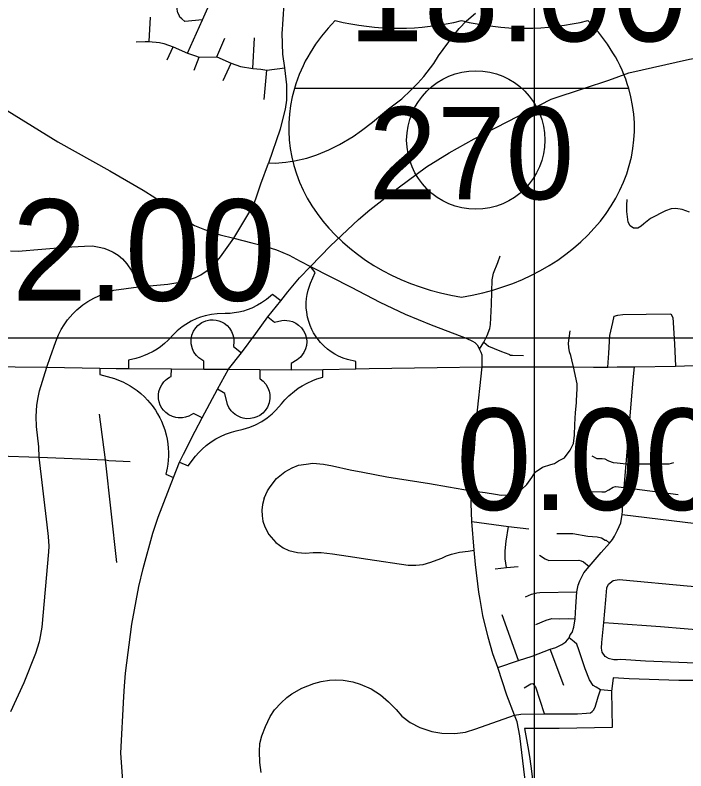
# Model space of a CAD drawing. Extents: x 1659811 to 1934326, y 644115 to 934867.
# Drawn here: x 1788682 to 1795957, y 760803 to 769000 of the extents above; entities that cross this region are included whole.
import ezdxf

# ---------------------------------------------------------------- set-up
doc = ezdxf.new("R2010")
doc.units = 0
for name, color, linetype in [('Default', 7, 'Continuous'), ('GM_X_City_Street', 7, 'Continuous'), ('GM_X_Corporation', 7, 'Continuous'), ('GM_X_Interchange_Ramps', 7, 'Continuous'), ('GM_X_Interstate_Route', 7, 'Continuous'), ('GM_X_Interstate_Shield', 7, 'Continuous'), ('GM_X_US_Route', 7, 'Continuous'), ('SC_Scratch1', 7, 'Continuous')]:
    doc.layers.add(name, color=color, linetype=linetype)

msp = doc.modelspace()

# ---------------------------------------------------------------- linework, layer by layer
at = {"layer": 'Default'}
msp.add_circle((1793678.3, 767645.2), 750, dxfattribs=at)
at = {"layer": 'GM_X_City_Street'}
for points in [[(1791581.3, 768844.7), (1791585.5, 768900), (1791604.8, 769181.5), (1791615.7, 769401.5), (1791627.4, 769698.2), (1791661.7, 770267.9), (1791678.1, 770556.5), (1791717.2, 771181.6), (1791779.7, 772222.7)], [(1790715.4, 768948.3), (1790521.4, 768931.8), (1790490.8, 768958.1), (1790469.8, 768979.1), (1790459.8, 768999.8), (1790445.9, 769025.9), (1790443.4, 769042), (1790439.3, 769062.8), (1790440.5, 769087.3), (1790443, 769109.1), (1790460.2, 769151.8), (1790470.2, 769195.3), (1790471.6, 769218.8), (1790477.9, 769254.9), (1790470.3, 769291.7), (1790469.2, 769305.4), (1790467.2, 769331.1), (1790464.6, 769451.4), (1790459.1, 769614.1)], [(1790552.8, 768588.7), (1790715.4, 768948.3), (1790815.7, 769180.3), (1790859.2, 769277), (1790893.1, 769320.5), (1790940.2, 769358), (1790968, 769370), (1791009.1, 769383.3), (1791080.4, 769388.2), (1791615.7, 769401.5)], [(1790135, 768713.1), (1790151.9, 768977.8)], [(1791430.4, 767392.3), (1791431.9, 767396.5), (1791503.8, 767395.6), (1791617.4, 767404), (1791711.8, 767418.2), (1791846.3, 767448.3), (1791953.2, 767483.4), (1792085.2, 767537.7), (1792201.3, 767595.3), (1792348.1, 767684.2), (1792439.4, 767746.5), (1792558.1, 767838.4), (1792731, 767982.1), (1792875.5, 768093.2), (1792974.1, 768185.9), (1793048.4, 768261.1), (1793114.4, 768335.5), (1793221.3, 768473.3), (1793273.2, 768557.7), (1793435.8, 768778.4), (1793496.4, 768854.2), (1793578.9, 768938.6), (1793674.1, 769021.3)], [(1791431.9, 767396.5), (1791560.2, 767766.4), (1791613.3, 767979.1), (1791627.8, 768075.8), (1791627.8, 768245), (1791606.1, 768428.6), (1791584.3, 768577.3), (1791578.3, 768804.5), (1791581.3, 768844.7)], [(1789994.1, 768709.1), (1790090.7, 768714.9), (1790135, 768713.1), (1790167, 768711.5), (1790210, 768707.7), (1790248.4, 768701.2), (1790295.4, 768690.2), (1790345, 768674.8), (1790394.7, 768654.7), (1790552.8, 768588.7), (1790628.2, 768561.5), (1790677.5, 768542.8), (1790870.9, 768548.3), (1791023.6, 768477), (1791127.5, 768440.7), (1791260.5, 768421.4), (1791348.5, 768413.9), (1791412.7, 768402.1), (1791606.1, 768428.6)], [(1790870.9, 768548.3), (1790957.1, 768748.5)], [(1791260.5, 768421.4), (1791279.6, 768752.5)], [(1790331.4, 768512.9), (1790394.7, 768654.7)], [(1790622.2, 768401.8), (1790677.5, 768542.8)], [(1790937.6, 768290.7), (1791023.6, 768477)], [(1791383.9, 768083.8), (1791412.7, 768402.1)], [(1788268.9, 768163.1), (1789144.2, 767626.8), (1789708, 767311.7), (1790070.5, 767101.1), (1790198.7, 767020.7), (1790283, 766964.1), (1790413.2, 766866.9), (1790498.7, 766809.2), (1790569.2, 766755), (1790628.7, 766719.2), (1790700.6, 766689.7)], [(1791055.2, 766579.5), (1791206.4, 766835.1), (1791250.7, 766904.4), (1791274.9, 766957.9), (1791305, 767038.9), (1791347.6, 767171), (1791430.4, 767392.3)], [(1795996.4, 766864.2), (1795955, 766877.9), (1795915.6, 766892.4), (1795846.4, 766902.9), (1795795.4, 766899.1), (1795734, 766878.6), (1795573.2, 766795.3), (1795500.6, 766737.1), (1795472.9, 766711.7), (1795434.5, 766689.5), (1795390.1, 766690.1), (1795352.2, 766713.3), (1795331.6, 766752.6), (1795315.5, 766868.7), (1795315.8, 766939.1), (1795319.4, 766999)], [(1790700.6, 766689.7), (1790735.7, 766675.3), (1790906.4, 766618.1), (1791055.2, 766579.5)], [(1790019.3, 766052.3), (1790137.9, 766062.4), (1790339.3, 766080.8), (1790445.4, 766099.9), (1790543.1, 766121.7), (1790636.7, 766154.3), (1790695.1, 766182.7), (1790775.3, 766236.1), (1790830.5, 766287.9), (1790875.6, 766337.2), (1790908.2, 766378.2), (1791055.2, 766579.5)], [(1791055.2, 766579.5), (1791249.8, 766529.3), (1791388.5, 766492.6), (1791517.9, 766455.5), (1791653.5, 766396.2), (1791773.8, 766331.9)], [(1788633.2, 766443.6), (1788713.4, 766441.1), (1789228.8, 766481.2), (1789435.1, 766495), (1789519.6, 766496), (1789594, 766483.4), (1789643.6, 766470.6), (1789689.8, 766454.3), (1789744.4, 766429.1), (1789799.5, 766394.8), (1789845.8, 766354.7), (1789894.6, 766301.8), (1789942.4, 766232.1), (1789984.9, 766155.7), (1790019.3, 766052.3)], [(1793719.1, 765375.7), (1793764.7, 765451.9), (1793801.5, 765524.9), (1793829.8, 765599.2), (1793838.6, 765645), (1793847.3, 765861.2), (1793851.7, 765998.8), (1793856, 766127.6), (1793871.3, 766199.7), (1793917.2, 766315.4), (1793943.4, 766387.5)], [(1791773.8, 766331.9), (1791884.6, 766272.7), (1792325.1, 766050.1), (1792637, 765885.5), (1792910.6, 765757.2), (1793195.5, 765642)], [(1789030.8, 765190.8), (1789062.4, 765285.4), (1789123.4, 765460.1), (1789152.6, 765531.9), (1789182.7, 765588.7), (1789213.6, 765641.3), (1789250.3, 765693.1), (1789309.6, 765761.6), (1789350.6, 765803.4), (1789415.7, 765856), (1789471.7, 765892.8), (1789536.9, 765929.5), (1789638, 765975.5), (1789705.6, 766002.2), (1789751.6, 766016.4), (1790019.3, 766052.3)], [(1795110.1, 765181.2), (1795120.1, 765332.9), (1795132.5, 765523.3), (1795165.6, 765664.1), (1795178.1, 765734.4), (1795219.4, 765746.8), (1795273.2, 765751), (1795525.7, 765755.1), (1795794.7, 765759.3), (1795816.4, 765721.2), (1795833, 765433.6), (1795845.3, 765191.6)], [(1793195.5, 765642), (1793299, 765600.2), (1793572.2, 765496), (1793643.7, 765462.2), (1793666.2, 765447.4), (1793691.7, 765421.9), (1793719.1, 765375.7)], [(1794736.8, 765183.8), (1794720.3, 765259.3), (1794707.3, 765307.1), (1794696, 765348.8), (1794688.2, 765393.9), (1794683.8, 765443.4), (1794703.2, 765576.6)], [(1793764.7, 765451.9), (1793816, 765410.1), (1793876.6, 765382.1), (1793958.6, 765352.3), (1794036.8, 765320.6), (1794042.7, 765318.1)], [(1793748.7, 765183.8), (1793747.3, 765272.7), (1793745.9, 765310.2), (1793735.7, 765339.9), (1793719.1, 765375.7)], [(1794042.7, 765318.1), (1794054.5, 765313.1), (1794076.9, 765311.3), (1794197, 765308.5)], [(1788944.8, 762206.8), (1788948.8, 762220.4), (1788977.2, 762362.5), (1789049, 763179.4), (1789050.4, 763239.7), (1789042.3, 763344.9), (1789030.6, 763470.2), (1788942.1, 764207), (1788938.7, 764316.4), (1788915.4, 764537), (1788908.7, 764648), (1788918.7, 764769.2), (1788932.1, 764851.9), (1788947.9, 764924.6), (1789027.3, 765180.2), (1789030.8, 765190.8)], [(1795348.8, 764607.9), (1795385, 765043.1), (1795398.2, 765186.4)], [(1793658.2, 764238), (1793659.1, 764248.7), (1793685.2, 764612.9), (1793748.7, 765183.8)], [(1794770.3, 764816.3), (1794779.3, 764949.5), (1794775.9, 765002.4), (1794736.8, 765183.8)], [(1793630.2, 763841.2), (1793781.2, 763820.7), (1793890.5, 763803.6), (1793954.9, 763792.7), (1794032.7, 763795.1), (1794098.3, 763810.9), (1794174.8, 763853.5), (1794230.7, 763908.2), (1794284.2, 763983.3), (1794321.4, 764041.3), (1794400.1, 764095.1), (1794491.1, 764124), (1794531.9, 764137), (1794576.3, 764166.5), (1794640.1, 764198.5), (1794702.2, 764281.3), (1794739.4, 764351.7), (1794747.7, 764442.8), (1794751.8, 764558.7), (1794760.1, 764691.2), (1794768.9, 764795.8), (1794770.3, 764816.3)], [(1789662.2, 764175.1), (1789595.8, 764670.3)], [(1793916.4, 761923.3), (1794142.4, 761998.2), (1794289.4, 762047.9), (1794483.9, 762124.5), (1794546, 762141.1), (1794612.2, 762174.2), (1794653.5, 762201.1), (1794690.8, 762244.6), (1794703.2, 762277.7), (1794721.8, 762304.6), (1794740.4, 762362.6), (1794754.9, 762453.6), (1794763.2, 762582), (1794775.6, 762745.5), (1794790.1, 762815.9), (1794806.6, 762863.5), (1794823.2, 762900.7), (1794850.1, 762950.4), (1794907, 763018.9), (1794949.4, 763070.5), (1795036.3, 763169.8), (1795129.4, 763273.3), (1795160.5, 763312.6), (1795183.2, 763349.9), (1795216.3, 763414.1), (1795249.4, 763494.8), (1795263.9, 763581.7), (1795268.1, 763619), (1795270.1, 763687.3), (1795286.7, 763875.6), (1795309.4, 764134.4), (1795348.8, 764607.9)], [(1786194.2, 764107.7), (1786301.2, 764120.3), (1786783.7, 764165.1), (1787516.7, 764235.8), (1787687.1, 764246.7), (1787940.1, 764243.8), (1788496.4, 764219.8), (1788942.1, 764207)], [(1788942.1, 764207), (1789662.2, 764175.1)], [(1794264.2, 760250.4), (1794222.3, 760639.4), (1794156.9, 761184.7), (1794125.6, 761334.1), (1794098.3, 761406.4), (1794016.1, 761625.6), (1793916.4, 761923.3), (1793861.5, 762072.2), (1793810.9, 762252.9), (1793754.5, 762488.4), (1793725.6, 762661.9), (1793711.2, 762739.9), (1793676.5, 763042), (1793660.6, 763196.6), (1793634.6, 763508.8), (1793627.4, 763701), (1793630.2, 763841.2), (1793646.2, 764095.6), (1793658.2, 764238)], [(1794934.9, 764219.3), (1794990.8, 764192.3), (1795048.7, 764190.3), (1795077.7, 764186.1), (1795108.7, 764167.5), (1795117.8, 764164.4)], [(1789784.5, 763062.8), (1789662.2, 764175.1)], [(1789662.2, 764175.1), (1789698.4, 764167.4), (1789931.3, 764157.8)], [(1791381.5, 763758.9), (1791417.9, 763840.5), (1791448.1, 763883.8), (1791515, 763972.3), (1791605.5, 764045.6), (1791687.6, 764089.2), (1791754.4, 764118.9), (1791838.5, 764129.7), (1791911.8, 764138.4), (1792026.1, 764129.7), (1792123.2, 764110.3), (1792315.1, 764067.2), (1792451.7, 764044.2), (1792714.1, 763993.2), (1793177.5, 763920.3), (1793381.6, 763883.8), (1793630.2, 763841.2)], [(1795117.8, 764164.4), (1795168.8, 764146.8), (1795212.3, 764143)], [(1795212.3, 764143), (1795309.4, 764134.4)], [(1795309.4, 764134.4), (1795777.1, 764132.3), (1795826.7, 764146.8)], [(1794912.2, 763832.2), (1795044.6, 763828), (1795081.8, 763830.1), (1795121.1, 763850.8), (1795166.7, 763879.8), (1795193.6, 763886), (1795286.7, 763875.6)], [(1795286.7, 763875.6), (1795874.3, 763801.1)], [(1795263.9, 763581.7), (1796068, 763484.6), (1796180.1, 763468.3), (1796328.3, 763446.6), (1796362.7, 763444.8), (1796415.1, 763452), (1796453.1, 763470.1), (1796485.6, 763497.2), (1796550.7, 763549.7), (1796590.4, 763591.3), (1796642.9, 763681.7), (1796677.2, 763748.6), (1796722.4, 763792), (1796773, 763822.7), (1796825.4, 763837.2), (1796995.1, 763860.1)], [(1791381.5, 763758.9), (1791363.2, 763691.7), (1791358.4, 763629.3), (1791362.2, 763568.8), (1791369.9, 763510.3), (1791389.9, 763448), (1791433, 763366), (1791508.5, 763279.7), (1791588.3, 763220.3), (1791651.6, 763191.5), (1791745.7, 763172.3), (1791832, 763165.4), (1791914, 763171.9), (1792000.2, 763171.9), (1792125.3, 763156.8), (1792294.6, 763132), (1792508.4, 763099.2), (1792945.6, 763032.6), (1793026.6, 763035.5), (1793108.4, 763042.7), (1793190.9, 763065.9), (1793258.9, 763090.5), (1793311, 763110.8), (1793358.8, 763135.4), (1793413.8, 763152.8), (1793500.7, 763175.9), (1793596.2, 763187.5), (1793660.6, 763196.6)], [(1793634.6, 763508.8), (1794032, 763453.7), (1794252.5, 763427.7)], [(1794012.8, 763006.9), (1793997.9, 763103.1), (1793996.4, 763190.8), (1794007, 763293.8), (1794032, 763453.7)], [(1794558.4, 763376.8), (1794632.8, 763378.9), (1794732.1, 763378.9), (1794893.6, 763349.9), (1794994.9, 763341.6), (1795042.5, 763329.2), (1795081.8, 763306.4), (1795092, 763305.2), (1795129.4, 763273.3)], [(1794368, 763142.9), (1794432.1, 763101.5), (1794471.9, 763084.5), (1794795.7, 763087.3), (1794821.6, 763081.3), (1794847.4, 763070.5), (1794907, 763018.9)], [(1793888.1, 762995.3), (1794012.8, 763006.9), (1794136.5, 763018.4)], [(1795112.9, 762025.1), (1795081.9, 762043.8), (1795048.7, 762091.4), (1795042.5, 762132.8), (1795046.7, 762194.9), (1795067.4, 762412.2), (1795088, 762656.5), (1795098.4, 762789), (1795117, 762828.3), (1795168.8, 762867.6)], [(1795168.8, 762867.6), (1795232.9, 762878), (1795272.5, 762874.3)], [(1795272.5, 762874.3), (1795970.4, 762810.1), (1796472.5, 762767.5), (1796929, 762725)], [(1794216.9, 762691.7), (1794283.2, 762718.6), (1794341.1, 762733.1), (1794372.1, 762737.2), (1794775.6, 762745.5)], [(1794142.4, 761998.2), (1793965.3, 762493.8)], [(1794328.7, 762389.5), (1794442.5, 762439.1), (1794502.5, 762455.7), (1794581.1, 762453.6), (1794678.4, 762455.7), (1794754.9, 762453.6)], [(1795067.4, 762412.2), (1795173.2, 762404.8)], [(1795173.2, 762404.8), (1795682, 762368.8), (1796194.1, 762325.4), (1796655.1, 762290.1), (1796758.4, 762273.4)], [(1795149.2, 761669.8), (1795030.1, 761681.5), (1794982.5, 761710.6), (1794951.5, 761729.2), (1794912.2, 761789.2), (1794864.6, 761909.2), (1794794.2, 762114.2), (1794773.5, 762176.3), (1794744.6, 762203.2), (1794690.8, 762244.6)], [(1788634.6, 761445.2), (1788780, 761762.6), (1788907, 762078.4), (1788944.8, 762206.8)], [(1794632.9, 761727.1), (1794483.9, 762124.5)], [(1795112.9, 762025.1), (1795175, 762010.7), (1795213.2, 762011.7)], [(1795213.2, 762011.7), (1795249.5, 762012.7), (1795520.3, 761998.1), (1796060.8, 761976.4), (1796139.9, 761981.8), (1796189.6, 761987.2), (1796249.2, 761994.5), (1796338.7, 761994.5), (1796445.4, 761988.1), (1796544.8, 761983.6), (1796593.6, 761977.3), (1796637, 761968.6)], [(1791351.8, 760786), (1791335.7, 760894.2), (1791331.1, 761011.6), (1791334.3, 761098), (1791358.5, 761182.6), (1791397.8, 761283.1), (1791448.2, 761394.3), (1791496.6, 761464.9), (1791569.2, 761541.6), (1791627.7, 761600.1), (1791684.1, 761638.4), (1791792.9, 761700.9), (1791919.9, 761751.3), (1792002.6, 761773.4), (1792093.3, 761785.5), (1792159.8, 761791.6), (1792240.5, 761787.6), (1792345.3, 761767.4), (1792423.9, 761743.2), (1792543.2, 761691.6), (1792643.1, 761627.8), (1792731.4, 761551.1), (1792813.9, 761467.1), (1792874.7, 761396.2), (1792967.3, 761328.2), (1793073, 761274.6), (1793200.3, 761229.7), (1793308.9, 761210.9), (1793452.2, 761208), (1793566.5, 761223.9), (1793679.4, 761258.7), (1794098.3, 761406.4)], [(1794421.8, 761420.8), (1794328, 761711.1), (1794309.3, 761741.1), (1794297.5, 761745.8), (1794274.5, 761742.3), (1794203.1, 761698.3)], [(1794098.3, 761406.4), (1794167.3, 761416.6), (1794421.8, 761420.8), (1794637, 761420.8), (1794779.8, 761422.8), (1794877, 761427), (1794920.5, 761433.2), (1794939.1, 761445.6), (1794955.6, 761460.1), (1794974.3, 761493.2), (1795005.3, 761605), (1795030.1, 761681.5)]]:
    msp.add_lwpolyline(points, dxfattribs=at)
at = {"layer": 'GM_X_Corporation'}
msp.add_lwpolyline([(1796228, 761782.1), (1795879.4, 761782.1), (1795342.8, 761801.7), (1795166.5, 761813.5), (1795148.3, 761662), (1795158.7, 761272.7), (1794582.9, 761261), (1794206.9, 761261), (1794244.2, 761064.8), (1794262.3, 760958.9), (1794274.5, 760852.6), (1794298.4, 760682.8)], dxfattribs=at)
msp.add_lwpolyline([(1796228, 761782.1), (1795879.4, 761782.1), (1795342.8, 761801.7), (1795166.5, 761813.5), (1795148.3, 761662), (1795158.7, 761272.7), (1794582.9, 761261), (1794206.9, 761261), (1794244.2, 761064.8), (1794262.3, 760958.9), (1794274.5, 760852.6), (1794298.4, 760682.8)], dxfattribs=at)
at = {"layer": 'GM_X_Interchange_Ramps'}
for points in [[(1792375.6, 765164.6), (1792376.3, 765244.1), (1792286.4, 765266.1), (1792241.5, 765280.8), (1792190.3, 765302.3), (1792148.5, 765324.2), (1792110.7, 765347.8), (1792071.6, 765376.4), (1792034, 765408.9), (1791995.4, 765448.4), (1791968.8, 765480.4), (1791946.9, 765510.4), (1791919.7, 765554), (1791900.7, 765590), (1791881.8, 765633.4), (1791866.5, 765677.3), (1791853.9, 765724.9), (1791844.6, 765777.3), (1791840.2, 765824.4), (1791839.8, 765882.6), (1791843.2, 765926.9), (1791849.6, 765970.3), (1791859.8, 766015.5), (1791873.1, 766059.2), (1791885.6, 766092.3), (1791937.8, 766209.5), (1791884.6, 766272.7)], [(1791562.5, 765901.9), (1791475, 765969.5), (1791407, 765915.8), (1791353.9, 765878), (1791312.1, 765853.1), (1791248.1, 765821.8), (1791198.1, 765802.4), (1791159.5, 765790.4), (1791106.8, 765777.6), (1791057.8, 765769.4), (1791015.7, 765765.1), (1790958.5, 765763.2), (1790874.5, 765761.1), (1790812.4, 765753.6), (1790742.4, 765738.5), (1790692.8, 765723.3), (1790653.9, 765708.7), (1790591.1, 765679.6), (1790531.7, 765644.9), (1790494.3, 765619), (1790440, 765574.8), (1790403.7, 765539.8), (1790341.4, 765473.9), (1790301.8, 765437.8), (1790258.4, 765403.5), (1790220.9, 765377.5), (1790179.1, 765352.1), (1790118.7, 765321.4), (1790076.1, 765303.4), (1790036.6, 765289.3), (1789992.9, 765276.3), (1789912.6, 765257.4), (1789911.6, 765167.1)], [(1790727.9, 765161.4), (1790728.8, 765245.8), (1790675.5, 765281.6), (1790647.6, 765308.4), (1790621.1, 765345.2), (1790604.3, 765380.6), (1790591.1, 765434.9), (1790590.3, 765480.7), (1790599.4, 765529.5), (1790617.5, 765572.9), (1790641.1, 765608.3), (1790665.3, 765634), (1790707.8, 765664.8), (1790748.7, 765683), (1790795.5, 765693.3), (1790830, 765694.7), (1790861.8, 765691.4), (1790892.3, 765684), (1790919.3, 765673.6), (1790948.7, 765657.4), (1790980, 765633.1), (1791007.2, 765603.2), (1791029.9, 765566.9), (1791043.9, 765532.5), (1791052.8, 765492.1), (1791054.8, 765459), (1791049, 765404.7), (1791136, 765337.7)], [(1791424, 765726.6), (1791496.4, 765670.7), (1791574.4, 765687.3), (1791600.7, 765689.6), (1791627.4, 765689.1), (1791658.2, 765684.6), (1791689.5, 765675.6), (1791726, 765658.6), (1791756.6, 765637.7), (1791786.7, 765608.7), (1791810.8, 765575.7), (1791826.6, 765544.2), (1791840.8, 765495.6), (1791844.5, 765456.8), (1791841.6, 765417.2), (1791832.4, 765379.3), (1791814.8, 765339.5), (1791778.3, 765290.2), (1791742.2, 765259.7), (1791674.7, 765220.7), (1791674.2, 765151)], [(1789600.6, 765170.9), (1789599.9, 765103.6), (1789758.8, 765057.1), (1789803.8, 765040.7), (1789848.8, 765021.3), (1789889.4, 765001.1), (1789931.1, 764977.5), (1789972, 764951.1), (1790004.9, 764927.5), (1790043.9, 764896.2), (1790084.2, 764859.5), (1790119.4, 764823.5), (1790168.6, 764764.9), (1790203.6, 764715.8), (1790227.9, 764676.7), (1790251.9, 764632.9), (1790270.1, 764594.8), (1790289.1, 764549.3), (1790305.6, 764502.1), (1790321, 764447.3), (1790331.2, 764399.8), (1790339, 764349.6), (1790343.6, 764302.2), (1790345.5, 764258.5), (1790345.3, 764215.1), (1790342.8, 764172.1), (1790338, 764128), (1790331.6, 764087.6), (1790315.5, 764020), (1790399.1, 763985.7)], [(1790712, 764632.4), (1790618.2, 764677.6), (1790565.2, 764649.6), (1790531.2, 764637.9), (1790495.6, 764631.6), (1790451.9, 764631.2), (1790423.5, 764635.4), (1790388.2, 764645.7), (1790348.8, 764665.1), (1790315.2, 764690), (1790291.6, 764714.2), (1790273.7, 764738.4), (1790256.7, 764769.9), (1790244.1, 764805.5), (1790237.8, 764837.9), (1790236.9, 764885.1), (1790242, 764918.5), (1790253.7, 764955.7), (1790271.6, 764990.7), (1790294.7, 765021.8), (1790311.2, 765038.8), (1790331.6, 765055.8), (1790357.5, 765072.5), (1790376.1, 765081.4), (1790377, 765163.9)], [(1790465.9, 764151.5), (1790559.9, 764112.9), (1790638.8, 764215.1), (1790673.3, 764254.6), (1790712.3, 764293.6), (1790755.6, 764331.4), (1790807.5, 764370.4), (1790860.4, 764403.9), (1790908.9, 764429.9), (1790963.5, 764454.5), (1791029.7, 764478.2), (1791079.9, 764492.1), (1791153.9, 764508.6), (1791228.6, 764531.9), (1791289.4, 764557.3), (1791356.9, 764593.2), (1791415.5, 764632.1), (1791468.3, 764674.5), (1791509.9, 764713.9), (1791571.7, 764785.2), (1791608.3, 764827.4), (1791651.4, 764870.8), (1791710.9, 764921.5), (1791752.8, 764952.1), (1791796.6, 764980.1), (1791849.7, 765009.2), (1791909.8, 765036.6), (1791955.1, 765053.7), (1792018, 765073.6), (1792018.7, 765157.3)], [(1791335.2, 765155.3), (1791334.4, 765059), (1791339.3, 765056.3), (1791371.5, 765030.7), (1791402, 764995.4), (1791423, 764959), (1791436.5, 764922.5), (1791443.8, 764885.4), (1791444.5, 764840.5), (1791435.9, 764792.8), (1791417.8, 764748.2), (1791393.2, 764710.8), (1791367.5, 764683.4), (1791335, 764658.6), (1791303.8, 764642), (1791269.8, 764630.1), (1791236.5, 764623.6), (1791192.6, 764622.5), (1791155.7, 764627.8), (1791130, 764635.2), (1791099.7, 764648.3), (1791069, 764667.2), (1791043.2, 764689), (1791024.6, 764709.2), (1791000.5, 764745), (1790986.3, 764776), (1790955.9, 764895.2), (1790878.4, 764942.1)]]:
    msp.add_lwpolyline(points, dxfattribs=at)
at = {"layer": 'GM_X_Interstate_Route'}
for points in [[(1790996.1, 765159.6), (1790996.1, 765159.6), (1791136, 765337.7), (1791293.1, 765545), (1791424, 765726.6), (1791562.5, 765901.9), (1791639, 765998.7), (1791764.6, 766151.8), (1791884.6, 766272.7), (1792103.3, 766496), (1792406.5, 766783.2), (1792527.8, 766888.3), (1792835, 767126.9), (1793142.2, 767352.6), (1793388.8, 767507.1), (1793660.5, 767656.6), (1794496.3, 768087.9), (1794857.1, 768208.4), (1795120.2, 768293.3), (1795337.7, 768375.3), (1795996.4, 768522.2), (1796550.4, 768614.3), (1796639.2, 768628)], [(1790510, 764239.3), (1790634.8, 764487.9), (1790712, 764632.4), (1790878.4, 764942.1), (1790996.1, 765159.6)], [(1789868, 761721.1), (1789877.4, 761862.7), (1789949.2, 762395.1), (1790025.3, 762800.8), (1790071.7, 762999.4), (1790177.3, 763379.7), (1790232.2, 763552.9), (1790399.1, 763985.7), (1790465.9, 764151.5), (1790510, 764239.3)], [(1790226.2, 758584.6), (1790068.8, 759353.9), (1789951.7, 759878.7), (1789917, 760111.2), (1789875.4, 760340.1), (1789828.8, 760994.3), (1789860.5, 761609.2), (1789868, 761721.1)]]:
    msp.add_lwpolyline(points, dxfattribs=at)
at = {"layer": 'GM_X_Interstate_Shield'}
msp.add_line((1795336.9, 768205.3), (1791710.9, 768205.3), dxfattribs=at)
msp.add_line((1795336.9, 768205.3), (1791710.9, 768205.3), dxfattribs=at)
for centre, start_param, end_param in [((1793992.7, 767776.8), 2.47259, 2.911027), ((1792839, 770732.9), 4.415841, 5.008937), ((1794208.8, 770732.9), 4.415841, 5.008937), ((1793055.2, 767776.8), 0.230566, 0.669003), ((1793992.7, 767776.8), 2.911027, 4.511031), ((1793055.2, 767776.8), 4.913747, 6.513751)]:
    msp.add_ellipse(centre, major_axis=(2343.8, 0), ratio=0.8, start_param=start_param, end_param=end_param, dxfattribs=at)
at = {"layer": 'GM_X_US_Route'}
for points in [[(1784169.8, 765234.7), (1784312.8, 765238.9), (1784406.8, 765239.8), (1785153.1, 765233.1), (1785238.7, 765231.8), (1787646.8, 765195), (1789027.3, 765180.2), (1789600.6, 765170.9), (1789778.3, 765168.7)], [(1794011.3, 765184.5), (1794439.9, 765185.5), (1794641.5, 765184.4)], [(1795061.6, 765180.9), (1795110.1, 765181.2), (1795211.6, 765183.8), (1795398.2, 765186.4), (1795845.3, 765191.6), (1796037.8, 765197.7), (1796146.5, 765206.4), (1796215.9, 765214.9)], [(1789778.3, 765168.7), (1789911.6, 765167.1), (1790377, 765163.9), (1790727.9, 765161.4), (1790996.1, 765159.6)], [(1790996.1, 765159.6), (1791335.2, 765155.3), (1791674.2, 765151), (1792018.7, 765157.3), (1792375.6, 765164.6), (1792522.8, 765167.1)], [(1792522.8, 765167.1), (1793014.9, 765175.1), (1793258.3, 765178)], [(1793258.3, 765178), (1793748.7, 765183.8)], [(1793748.7, 765183.8), (1794011.3, 765184.5)], [(1794641.5, 765184.4), (1794736.8, 765183.8), (1794952.9, 765180.4), (1795061.6, 765180.9)]]:
    msp.add_lwpolyline(points, dxfattribs=at)
at = {"layer": 'SC_Scratch1'}
for points in [[(1659810.6, 738616.8), (1659810.6, 934866.8), (1794310.6, 934866.8), (1794310.6, 738616.8)], [(1729596.4, 899996.5), (1925846.4, 899996.5), (1925846.4, 765496.5), (1729596.4, 765496.5)]]:
    msp.add_lwpolyline(points, close=True, dxfattribs=at)

# ---------------------------------------------------------------- texts
at = {"layer": 'Default'}
for s, p in [('18.00', (1792293.3, 768715.6)), ('2.00', (1788645.1, 765901.8)), ('0.00', (1793464.9, 763632.4))]:
    msp.add_text(s, height=1100, dxfattribs=at).set_placement(p)
at = {"layer": 'GM_X_Interstate_Shield'}
msp.add_text('270', height=1000, dxfattribs=at).set_placement((1792514, 767002.2))

doc.saveas('drawing.dxf')
